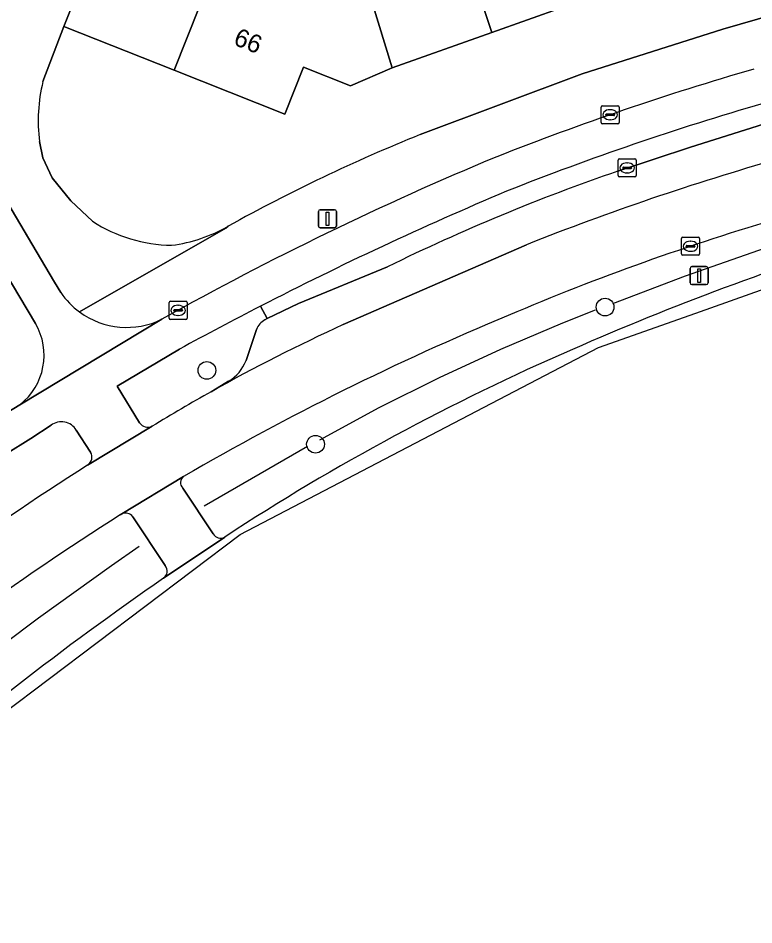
# Model space of a CAD drawing. Extents: x 161798 to 162385, y 382315 to 382833.
# Drawn here: x 162148.6 to 162189.2, y 382435.2 to 382485.3 of the extents above; entities that cross this region are included whole.
import ezdxf

# ---------------------------------------------------------------- set-up
doc = ezdxf.new("R2010")
doc.units = 0
for name, color, linetype in [('IMGEO_Berm_groen', 7, 'Continuous'), ('IMGEO_Berm_open', 7, 'Continuous'), ('IMGEO_Boom', 7, 'Continuous'), ('IMGEO_Erf', 7, 'Continuous'), ('IMGEO_Fietspad_gesloten', 7, 'Continuous'), ('IMGEO_Fietspad_open', 7, 'Continuous'), ('IMGEO_Hek', 7, 'Continuous'), ('IMGEO_Kolk', 7, 'Continuous'), ('IMGEO_Lichtmast', 7, 'Continuous'), ('IMGEO_Pand', 7, 'Continuous'), ('IMGEO_Pand_nummerreeks', 7, 'Continuous'), ('IMGEO_Parkeervlak_open', 7, 'Continuous'), ('IMGEO_Rijbaan_lokaal_gesloten', 7, 'Continuous'), ('IMGEO_Rioolput', 7, 'Continuous'), ('IMGEO_Verkeersbordpaal', 7, 'Continuous'), ('IMGEO_Verkeerseiland_groen', 7, 'Continuous'), ('IMGEO_Voetpad_open', 7, 'Continuous')]:
    doc.layers.add(name, color=color, linetype=linetype)

msp = doc.modelspace()

# ---------------------------------------------------------------- linework, layer by layer
at = {"layer": 'IMGEO_Berm_groen'}
for points in [[(162162.307, 382468.677), (162161.932, 382469.351)], [(162162.18, 382468.602), (162162.307, 382468.677)], [(162161.142, 382466.35), (162161.714, 382468.07)], [(162157.474, 382466.987), (162154.022, 382464.946), (162155.271, 382462.91)], [(162159.217, 382464.634), (162160.183, 382465.212)], [(162157.648, 382459.315), (162159.335, 382456.789)], [(162154.295, 382457.898), (162154.192, 382457.836)], [(162156.685, 382455.035), (162154.889, 382457.729)]]:
    msp.add_lwpolyline(points, dxfattribs=at)
for centre, radius, start, end in [((162228.65, 382344.283), 135.383, 106.25552, 113.06268), ((162242.027, 382324.056), 156.127, 107.11411, 113.74549), ((162254.989, 382288.479), 203.407, 117.22553, 118.64693), ((162233.969, 382328.707), 151.802, 112.60681, 120.16205), ((162162.722, 382467.657), 1.089, 119.8322, 157.735), ((162230.218, 382349.311), 128.256, 113.45972, 123.21438), ((162158.958, 382467.217), 2.35, 301.4193, 338.3386), ((162207.879, 382377.796), 99.543, 119.26521, 121.4398), ((162155.727, 382463.236), 0.561, 215.6026, 294.2125), ((162157.953, 382459.614), 0.427, 126.7861, 224.4712), ((162240.945, 382321.456), 161.634, 122.46083, 129.70001), ((162154.491, 382457.457), 0.482, 34.2853, 113.9514), ((162159.734, 382457.007), 0.455, 208.6656, 300.192), ((162156.314, 382454.731), 0.48, 305.3215, 39.2732), ((162253.18, 382314.294), 170.125, 124.59395, 131.37575)]:
    msp.add_arc(centre, radius, start, end, dxfattribs=at)
at = {"layer": 'IMGEO_Berm_open'}
for points in [[(162181.656, 382476.81), (162185.663, 382478.139), (162190.041, 382479.519), (162189.689, 382480.547)], [(162161.932, 382469.351), (162162.307, 382468.677), (162164.037, 382469.502), (162168.949, 382471.527)]]:
    msp.add_lwpolyline(points, dxfattribs=at)
for centre, radius, start, end in [((162233.268, 382330.005), 156.723, 106.14456, 111.62285), ((162217.249, 382373.277), 109.48, 108.97197, 116.17872), ((162253.052, 382292.072), 199.326, 112.89185, 117.20288)]:
    msp.add_arc(centre, radius, start, end, dxfattribs=at)
at = {"layer": 'IMGEO_Boom'}
for centre in [(162180.956, 382469.306), (162158.981, 382465.812), (162164.976, 382461.732)]:
    msp.add_circle(centre, 0.489, dxfattribs=at)
at = {"layer": 'IMGEO_Erf'}
for points in [[(162170.756, 382478.827), (162179.692, 382482.178), (162187.464, 382484.653), (162240.584, 382500)], [(162192.314, 382490.1), (162186.388, 382488.315), (162180.615, 382486.576), (162174.7, 382484.467), (162169.206, 382482.506), (162166.903, 382481.527), (162164.315, 382482.554), (162163.283, 382479.954), (162157.175, 382482.378), (162151.084, 382484.795), (162149.932, 382481.749)], [(162149.75, 382478.439), (162149.923, 382477.549), (162150.438, 382476.449), (162151.471, 382475.167), (162152.674, 382474.043)]]:
    msp.add_lwpolyline(points, dxfattribs=at)
for centre, radius, start, end in [((162158.541, 382479.616), 8.869, 166.0816, 187.6239), ((162206.322, 382390.6), 95.126, 111.95553, 119.03741), ((162157.161, 382480.952), 8.238, 237.0018, 269.14), ((162155.958, 382481.025), 8.38, 277.3962, 300.0139)]:
    msp.add_arc(centre, radius, start, end, dxfattribs=at)
at = {"layer": 'IMGEO_Fietspad_gesloten'}
for points in [[(162150.921, 382470.103), (162150.579, 382470.68), (162145.77, 382478.786)], [(162144.256, 382477.222), (162149.515, 382468.405)], [(162148.661, 382463.917), (162156.503, 382468.637)]]:
    msp.add_lwpolyline(points, dxfattribs=at)
for centre, radius, start, end in [((162154.551, 382472.591), 4.4, 214.4266, 233.8844), ((162154.56, 382472.598), 4.412, 233.84, 296.1281), ((162146.546, 382466.645), 3.451, 307.7836, 30.6689)]:
    msp.add_arc(centre, radius, start, end, dxfattribs=at)
at = {"layer": 'IMGEO_Fietspad_open'}
for points in [[(162156.503, 382468.637), (162148.661, 382463.917), (162146.646, 382462.69)], [(162155.271, 382462.91), (162154.022, 382464.946), (162157.474, 382466.987)], [(162147.85, 382461.17), (162149.274, 382462.06), (162150.382, 382462.782)], [(162151.774, 382462.512), (162152.565, 382461.294)], [(162152.398, 382460.584), (162155.957, 382462.725)], [(162157.697, 382459.956), (162154.295, 382457.898)], [(162159.335, 382456.789), (162157.648, 382459.315)], [(162154.889, 382457.729), (162156.685, 382455.035)], [(162156.591, 382454.34), (162159.963, 382456.614)]]:
    msp.add_lwpolyline(points, dxfattribs=at)
for centre, radius, start, end in [((162233.268, 382329.842), 158.842, 106.11816, 111.52979), ((162233.268, 382330.005), 156.723, 106.14456, 111.62285), ((162242.395, 382315.148), 175.887, 112.53867, 119.23117), ((162253.052, 382292.072), 199.326, 112.89185, 117.20288), ((162254.989, 382288.479), 203.407, 117.22553, 118.64693), ((162150.956, 382462.017), 0.956, 31.1861, 126.8597), ((162155.727, 382463.236), 0.561, 215.6026, 294.2125), ((162152.111, 382461.026), 0.527, 302.9921, 30.5358), ((162157.953, 382459.614), 0.427, 126.7861, 224.4712), ((162154.491, 382457.457), 0.482, 34.2853, 113.9514), ((162159.734, 382457.007), 0.455, 208.6656, 300.192), ((162156.314, 382454.731), 0.48, 305.3215, 39.2732)]:
    msp.add_arc(centre, radius, start, end, dxfattribs=at)
at = {"layer": 'IMGEO_Hek'}
for points in [[(162181.377, 382469.508), (162185.392, 382471.037), (162189.448, 382472.454), (162193.541, 382473.757), (162194.518, 382474.049)], [(162165.207, 382461.984), (162168.482, 382463.757), (162171.812, 382465.424), (162175.195, 382466.983), (162178.626, 382468.432), (162180.436, 382469.145)], [(162158.826, 382458.335), (162164.534, 382461.626)], [(162138.036, 382442.945), (162141.843, 382446.111), (162145.726, 382449.183), (162149.682, 382452.16), (162153.709, 382455.041), (162155.251, 382456.106)]]:
    msp.add_lwpolyline(points, dxfattribs=at)
at = {"layer": 'IMGEO_Kolk'}
for p, q in [((162180.741, 382479.497), (162180.741, 382480.349)), ((162180.816, 382480.423), (162181.668, 382480.423)), ((162181.742, 382480.349), (162181.742, 382479.497)), ((162181, 382479.917), (162181, 382479.929)), ((162181.438, 382479.88), (162181.04, 382479.88)), ((162181.043, 382479.966), (162181.441, 382479.966)), ((162181.229, 382480.203), (162181.254, 382480.203)), ((162181.484, 382479.929), (162181.484, 382479.917)), ((162181.668, 382479.423), (162180.816, 382479.423)), ((162181.252, 382479.643), (162181.227, 382479.643)), ((162181.673, 382476.562), (162181.673, 382477.414)), ((162181.748, 382477.488), (162182.6, 382477.488)), ((162182.161, 382477.268), (162182.186, 382477.268)), ((162182.674, 382477.414), (162182.674, 382476.562)), ((162181.932, 382476.982), (162181.932, 382476.994)), ((162182.37, 382476.945), (162181.972, 382476.945)), ((162181.975, 382477.031), (162182.373, 382477.031)), ((162182.416, 382476.994), (162182.416, 382476.982)), ((162182.6, 382476.488), (162181.748, 382476.488)), ((162182.184, 382476.708), (162182.159, 382476.708)), ((162156.894, 382468.698), (162156.894, 382469.55)), ((162156.969, 382469.624), (162157.821, 382469.624)), ((162157.382, 382469.404), (162157.407, 382469.404)), ((162157.895, 382469.55), (162157.895, 382468.698)), ((162157.153, 382469.118), (162157.153, 382469.13)), ((162157.591, 382469.081), (162157.193, 382469.081)), ((162157.196, 382469.167), (162157.594, 382469.167)), ((162157.405, 382468.844), (162157.38, 382468.844)), ((162157.637, 382469.13), (162157.637, 382469.118)), ((162157.821, 382468.624), (162156.969, 382468.624))]:
    msp.add_line(p, q, dxfattribs=at)
for points in [[(162180.741, 382479.497), (162180.741, 382480.349)], [(162180.816, 382480.423), (162181.668, 382480.423)], [(162181.742, 382480.349), (162181.742, 382479.497)], [(162181.668, 382479.423), (162180.816, 382479.423)], [(162181.673, 382476.562), (162181.673, 382477.414)], [(162181.748, 382477.488), (162182.6, 382477.488)], [(162182.674, 382477.414), (162182.674, 382476.562)], [(162182.6, 382476.488), (162181.748, 382476.488)], [(162156.894, 382468.698), (162156.894, 382469.55)], [(162156.969, 382469.624), (162157.821, 382469.624)], [(162157.895, 382469.55), (162157.895, 382468.698)], [(162157.821, 382468.624), (162156.969, 382468.624)]]:
    msp.add_lwpolyline(points, dxfattribs=at)
for centre, radius, start, end in [((162180.818, 382480.347), 0.0765, 91.552, 178.448), ((162180.818, 382480.347), 0.0765, 91.552, 178.448), ((162181.666, 382480.347), 0.0765, 1.552, 88.448), ((162181.666, 382480.347), 0.0765, 1.552, 88.448), ((162181.04, 382479.926), 0.0403, 85.8775, 175.7526), ((162181.037, 382479.916), 0.0366, 178.938, 274.7102), ((162181.441, 382479.923), 0.043, 264.8664, 352.4533), ((162181.445, 382479.928), 0.0386, 1.7309, 96.639), ((162180.818, 382479.499), 0.0765, 181.552, 268.448), ((162180.818, 382479.499), 0.0765, 181.552, 268.448), ((162181.666, 382479.499), 0.0765, 271.552, 358.448), ((162181.666, 382479.499), 0.0765, 271.552, 358.448), ((162181.75, 382477.412), 0.0765, 91.552, 178.448), ((162181.75, 382477.412), 0.0765, 91.552, 178.448), ((162182.598, 382477.412), 0.0765, 1.552, 88.448), ((162182.598, 382477.412), 0.0765, 1.552, 88.448), ((162181.972, 382476.991), 0.0403, 85.8775, 175.7526), ((162181.969, 382476.981), 0.0366, 178.938, 274.7102), ((162182.373, 382476.988), 0.043, 264.8664, 352.4533), ((162182.377, 382476.993), 0.0386, 1.7309, 96.639), ((162181.75, 382476.564), 0.0765, 181.552, 268.448), ((162181.75, 382476.564), 0.0765, 181.552, 268.448), ((162182.598, 382476.564), 0.0765, 271.552, 358.448), ((162182.598, 382476.564), 0.0765, 271.552, 358.448), ((162156.971, 382469.548), 0.0765, 91.552, 178.448), ((162156.971, 382469.548), 0.0765, 91.552, 178.448), ((162157.819, 382469.548), 0.0765, 1.552, 88.448), ((162157.819, 382469.548), 0.0765, 1.552, 88.448), ((162157.193, 382469.127), 0.0403, 85.8775, 175.7526), ((162157.19, 382469.117), 0.0366, 178.938, 274.7102), ((162157.594, 382469.124), 0.043, 264.8664, 352.4533), ((162157.598, 382469.129), 0.0386, 1.7309, 96.639), ((162156.971, 382468.7), 0.0765, 181.552, 268.448), ((162156.971, 382468.7), 0.0765, 181.552, 268.448), ((162157.819, 382468.7), 0.0765, 271.552, 358.448), ((162157.819, 382468.7), 0.0765, 271.552, 358.448)]:
    msp.add_arc(centre, radius, start, end, dxfattribs=at)
for centre, major_axis, ratio, start_param, end_param in [((162181.228, 382479.923), (-0.387, 0.002), 0.722429, 4.712389, 7.853982), ((162181.253, 382479.923), (-0.39, 0.002), 0.717154, 1.570796, 4.712389), ((162182.16, 382476.988), (-0.387, 0.002), 0.722429, 4.712389, 7.853982), ((162182.185, 382476.988), (-0.39, 0.002), 0.717154, 1.570796, 4.712389), ((162157.381, 382469.124), (-0.387, 0.002), 0.722429, 4.712389, 7.853982), ((162157.406, 382469.124), (-0.39, 0.002), 0.717154, 1.570796, 4.712389)]:
    msp.add_ellipse(centre, major_axis=major_axis, ratio=ratio, start_param=start_param, end_param=end_param, dxfattribs=at)
at = {"layer": 'IMGEO_Lichtmast'}
for p, q in [((162165.138, 382473.779), (162165.138, 382474.579)), ((162165.138, 382474.579), (162165.138, 382473.779)), ((162165.238, 382474.679), (162166.028, 382474.679)), ((162166.028, 382474.679), (162165.238, 382474.679)), ((162166.128, 382474.579), (162166.128, 382473.779)), ((162166.128, 382473.779), (162166.128, 382474.579)), ((162166.028, 382473.679), (162165.238, 382473.679)), ((162165.238, 382473.679), (162166.028, 382473.679))]:
    msp.add_line(p, q, dxfattribs=at)
msp.add_lwpolyline([(162165.558, 382474.554), (162165.708, 382474.554), (162165.708, 382473.804), (162165.558, 382473.804), (162165.558, 382474.554)], dxfattribs=at)
for centre, start, end in [((162165.238, 382474.579), 90, 180), ((162165.238, 382474.579), 90, 180), ((162166.028, 382474.579), 0, 90), ((162166.028, 382474.579), 360, 90), ((162165.238, 382473.779), 180, 270), ((162165.238, 382473.779), 180, 270), ((162166.028, 382473.779), 270, 0), ((162166.028, 382473.779), 270, 0)]:
    msp.add_arc(centre, 0.1, start, end, dxfattribs=at)
at = {"layer": 'IMGEO_Pand'}
for points in [[(162161.371, 382500.235), (162161.974, 382500), (162163.375, 382499.454), (162163.486, 382499.734), (162163.65, 382499.669), (162163.782, 382500), (162165.029, 382503.131), (162163.987, 382503.546), (162159.341, 382505.394), (162157.179, 382500), (162151.084, 382484.795), (162157.175, 382482.378), (162161.368, 382492.946), (162158.871, 382493.937), (162160.522, 382498.096), (162160.904, 382499.059)], [(162180.615, 382486.576), (162177.308, 382496.505), (162171.552, 382494.537), (162171.37, 382494.466), (162174.7, 382484.467)], [(162166.501, 382492.558), (162166.885, 382490.925), (162166.689, 382490.753), (162169.206, 382482.506), (162174.7, 382484.467), (162171.37, 382494.466)], [(162157.175, 382482.378), (162163.283, 382479.954), (162164.315, 382482.554), (162166.903, 382481.527), (162169.206, 382482.506), (162166.689, 382490.753), (162166.885, 382490.925), (162166.501, 382492.558), (162166.288, 382492.474), (162164.356, 382493.191), (162163.865, 382491.956), (162161.368, 382492.946)]]:
    msp.add_lwpolyline(points, close=True, dxfattribs=at)
at = {"layer": 'IMGEO_Parkeervlak_open'}
for points in [[(162190.041, 382479.519), (162185.663, 382478.139), (162181.656, 382476.81)], [(162166.505, 382468.342), (162176.626, 382472.748)], [(162168.949, 382471.527), (162164.037, 382469.502), (162162.307, 382468.677), (162162.18, 382468.602)], [(162161.714, 382468.07), (162161.142, 382466.35)], [(162160.183, 382465.212), (162159.217, 382464.634)]]:
    msp.add_lwpolyline(points, dxfattribs=at)
for centre, radius, start, end in [((162230.29, 382337.919), 145.116, 105.90174, 111.70337), ((162217.249, 382373.277), 109.48, 108.97197, 116.17872), ((162208.951, 382375.898), 101.723, 114.66266, 119.26965), ((162162.722, 382467.657), 1.089, 119.8322, 157.735), ((162158.958, 382467.217), 2.35, 301.4193, 338.3386)]:
    msp.add_arc(centre, radius, start, end, dxfattribs=at)
at = {"layer": 'IMGEO_Rijbaan_lokaal_gesloten'}
for points in [[(162050.268, 382372.421), (162072.514, 382380.58), (162108.457, 382405.716), (162118.152, 382417.002), (162130.306, 382431.424), (162145.022, 382444.832), (162160.813, 382456.745), (162180.588, 382467.067), (162185.966, 382468.979), (162201.279, 382474.422), (162245.387, 382486.842), (162282.905, 382497.501), (162306.448, 382506.279), (162315.724, 382511.35)], [(162176.626, 382472.748), (162166.505, 382468.342)], [(162155.957, 382462.725), (162152.398, 382460.584)], [(162154.192, 382457.836), (162154.295, 382457.898), (162157.697, 382459.956)], [(162159.963, 382456.614), (162156.591, 382454.34)]]:
    msp.add_lwpolyline(points, dxfattribs=at)
for centre, radius, start, end in [((162230.29, 382337.919), 145.116, 105.90174, 111.70337), ((162228.65, 382344.283), 135.383, 106.25552, 113.06268), ((162242.027, 382324.056), 156.127, 107.11411, 113.74549), ((162233.969, 382328.707), 151.802, 112.60681, 120.16205), ((162208.951, 382375.898), 101.723, 114.66266, 119.26965), ((162230.218, 382349.311), 128.256, 113.45972, 123.21438), ((162207.879, 382377.796), 99.543, 119.26521, 121.4398), ((162246.176, 382313.829), 174.159, 122.57895, 129.36546), ((162240.945, 382321.456), 161.634, 122.46083, 129.70001), ((162253.18, 382314.294), 170.125, 124.59395, 131.37575)]:
    msp.add_arc(centre, radius, start, end, dxfattribs=at)
at = {"layer": 'IMGEO_Rioolput'}
for p, q in [((162185.174, 382472.237), (162185.174, 382473.089)), ((162185.249, 382473.163), (162186.101, 382473.163)), ((162185.662, 382472.943), (162185.687, 382472.943)), ((162186.175, 382473.089), (162186.175, 382472.237)), ((162185.433, 382472.657), (162185.433, 382472.669)), ((162185.871, 382472.62), (162185.473, 382472.62)), ((162185.476, 382472.706), (162185.874, 382472.706)), ((162185.685, 382472.383), (162185.66, 382472.383)), ((162185.917, 382472.669), (162185.917, 382472.657)), ((162186.101, 382472.163), (162185.249, 382472.163))]:
    msp.add_line(p, q, dxfattribs=at)
for points in [[(162185.174, 382472.237), (162185.174, 382473.089)], [(162185.249, 382473.163), (162186.101, 382473.163)], [(162186.175, 382473.089), (162186.175, 382472.237)], [(162186.101, 382472.163), (162185.249, 382472.163)]]:
    msp.add_lwpolyline(points, dxfattribs=at)
for centre, radius, start, end in [((162185.251, 382473.087), 0.0765, 91.552, 178.448), ((162185.251, 382473.087), 0.0765, 91.552, 178.448), ((162186.099, 382473.087), 0.0765, 1.552, 88.448), ((162186.099, 382473.087), 0.0765, 1.552, 88.448), ((162185.251, 382472.239), 0.0765, 181.552, 268.448), ((162185.251, 382472.239), 0.0765, 181.552, 268.448), ((162185.473, 382472.666), 0.0403, 85.8775, 175.7526), ((162185.47, 382472.656), 0.0366, 178.938, 274.7102), ((162185.874, 382472.663), 0.043, 264.8664, 352.4533), ((162185.878, 382472.668), 0.0386, 1.7309, 96.639), ((162186.099, 382472.239), 0.0765, 271.552, 358.448), ((162186.099, 382472.239), 0.0765, 271.552, 358.448)]:
    msp.add_arc(centre, radius, start, end, dxfattribs=at)
for centre, major_axis, ratio, start_param, end_param in [((162185.661, 382472.663), (-0.387, 0.002), 0.722429, 4.712389, 7.853982), ((162185.686, 382472.663), (-0.39, 0.002), 0.717154, 1.570796, 4.712389)]:
    msp.add_ellipse(centre, major_axis=major_axis, ratio=ratio, start_param=start_param, end_param=end_param, dxfattribs=at)
at = {"layer": 'IMGEO_Verkeersbordpaal'}
for p, q in [((162185.649, 382470.644), (162185.649, 382471.444)), ((162185.649, 382471.444), (162185.649, 382470.644)), ((162185.749, 382471.544), (162186.539, 382471.544)), ((162186.539, 382471.544), (162185.749, 382471.544)), ((162186.639, 382471.444), (162186.639, 382470.644)), ((162186.639, 382470.644), (162186.639, 382471.444)), ((162186.539, 382470.544), (162185.749, 382470.544)), ((162185.749, 382470.544), (162186.539, 382470.544))]:
    msp.add_line(p, q, dxfattribs=at)
msp.add_lwpolyline([(162186.069, 382471.419), (162186.219, 382471.419), (162186.219, 382470.669), (162186.069, 382470.669), (162186.069, 382471.419)], dxfattribs=at)
for centre, start, end in [((162185.749, 382471.444), 90, 180), ((162185.749, 382471.444), 90, 180), ((162186.539, 382471.444), 0, 90), ((162186.539, 382471.444), 360, 90), ((162185.749, 382470.644), 180, 270), ((162185.749, 382470.644), 180, 270), ((162186.539, 382470.644), 270, 0), ((162186.539, 382470.644), 270, 0)]:
    msp.add_arc(centre, 0.1, start, end, dxfattribs=at)
at = {"layer": 'IMGEO_Verkeerseiland_groen'}
for points in [[(162150.382, 382462.782), (162149.274, 382462.06), (162147.85, 382461.17)], [(162152.565, 382461.294), (162151.774, 382462.512)]]:
    msp.add_lwpolyline(points, dxfattribs=at)
for centre, radius, start, end in [((162150.956, 382462.017), 0.956, 31.1861, 126.8597), ((162152.111, 382461.026), 0.527, 302.9921, 30.5358), ((162246.176, 382313.829), 174.159, 122.57895, 129.36546)]:
    msp.add_arc(centre, radius, start, end, dxfattribs=at)
at = {"layer": 'IMGEO_Voetpad_open'}
for points in [[(162149.932, 382481.749), (162151.084, 382484.795), (162157.179, 382500), (162159.341, 382505.394), (162159.68, 382506.277), (162161.842, 382511.712)], [(162280.146, 382511.67), (162275.901, 382510.235), (162266.056, 382507.22), (162265.144, 382506.94), (162262.221, 382506.045), (162240.584, 382500), (162187.464, 382484.653), (162179.692, 382482.178), (162170.756, 382478.827)], [(162145.77, 382478.786), (162150.579, 382470.68), (162150.921, 382470.103)], [(162152.674, 382474.043), (162151.471, 382475.167), (162150.438, 382476.449), (162149.923, 382477.549), (162149.75, 382478.439)], [(162149.515, 382468.405), (162144.256, 382477.222)], [(162151.957, 382469.036), (162160.034, 382473.662), (162160.15, 382473.769)], [(162160.15, 382473.769), (162160.034, 382473.662), (162151.957, 382469.036)], [(162146.646, 382462.69), (162148.661, 382463.917)]]:
    msp.add_lwpolyline(points, dxfattribs=at)
for centre, radius, start, end in [((162233.268, 382329.842), 158.842, 106.11816, 111.52979), ((162158.541, 382479.616), 8.869, 166.0816, 187.6239), ((162206.322, 382390.6), 95.126, 111.95553, 119.03741), ((162242.395, 382315.148), 175.887, 112.53867, 119.23117), ((162157.161, 382480.952), 8.238, 237.0018, 269.14), ((162155.958, 382481.025), 8.38, 277.3962, 300.0139), ((162154.551, 382472.591), 4.4, 214.4266, 233.8844), ((162154.56, 382472.598), 4.412, 233.84, 296.1281), ((162146.546, 382466.645), 3.451, 307.7836, 30.6689)]:
    msp.add_arc(centre, radius, start, end, dxfattribs=at)

# ---------------------------------------------------------------- texts
at = {"layer": 'IMGEO_Pand_nummerreeks'}
msp.add_text('66', height=1, rotation=338.355, dxfattribs=at).set_placement((162160.391, 382483.812))

doc.saveas('drawing.dxf')
